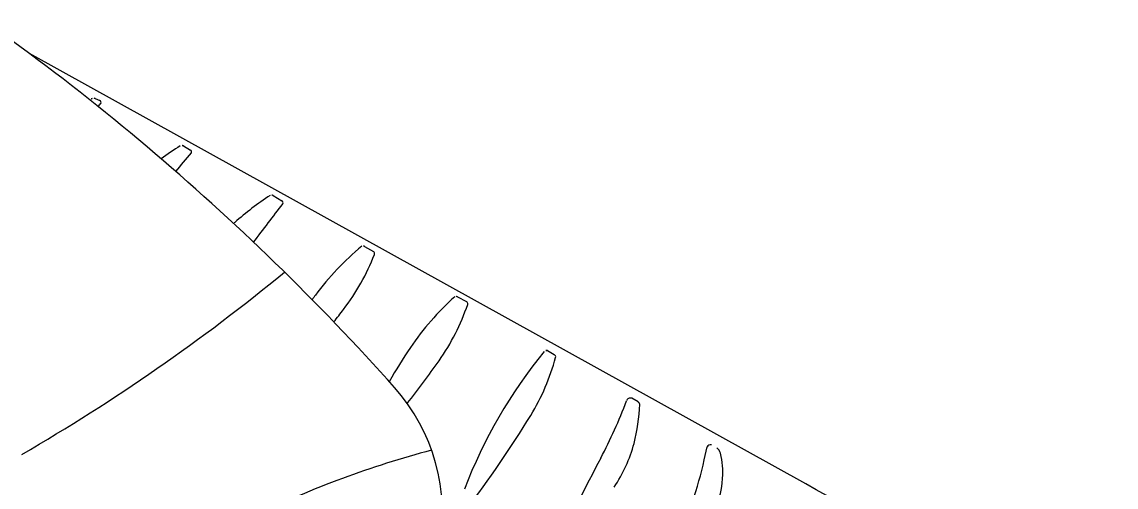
# Model space of a CAD drawing. Extents: x 14104283 to 14129344, y 8637090 to 8673339.
# Drawn here: x 14118358.645 to 14118362.903, y 8668744.901 to 8668746.712 of the extents above; entities that cross this region are included whole.
import ezdxf

# ---------------------------------------------------------------- set-up
doc = ezdxf.new("R2010")
doc.units = 0
doc.layers.add('Cell', color=7, linetype='Continuous')

msp = doc.modelspace()

# ---------------------------------------------------------------- linework, layer by layer
at = {"layer": 'Cell'}
for p, q in [((14118361.6955, 8668744.9136), (14118358.6742, 8668746.5887)), ((14118358.9305, 8668746.4139), (14118358.9485, 8668746.4065)), ((14118358.9525, 8668746.3949), (14118358.9525, 8668746.3949)), ((14118359.2734, 8668746.2294), (14118359.3005, 8668746.2133)), ((14118359.3046, 8668746.2017), (14118359.3046, 8668746.2017)), ((14118359.6223, 8668746.0356), (14118359.6564, 8668746.0159)), ((14118359.9784, 8668745.8382), (14118360.0125, 8668745.8185)), ((14118360.3401, 8668745.6417), (14118360.3749, 8668745.6234)), ((14118360.6899, 8668745.4325), (14118360.7166, 8668745.4172)), ((14118361.0424, 8668745.2327), (14118361.0178, 8668745.2469)), ((14118361.3003, 8668745.0076), (14118361.3113, 8668745.0579))]:
    msp.add_line(p, q, dxfattribs=at)
for centre, radius, start, end in [((14118352.9864, 8668738.9465), 9.5265, 41.73809, 57.91973), ((14118359.3614, 8668745.4942), 1.0208, 115.7176, 116.3597), ((14118358.9245, 8668746.4048), 0.0109, 56.2967, 123.4674), ((14118358.9437, 8668746.3983), 0.00943, 338.868, 60.0215), ((14118354.422, 8668750.48), 6.1002, 317.80239, 317.96004), ((14118359.8973, 8668745.2103), 1.2012, 121.9669, 126.256), ((14118359.2674, 8668746.2202), 0.0109, 56.2967, 123.4674), ((14118354.7, 8668750.075), 6.017, 319.03339, 319.92984), ((14118359.2958, 8668746.2051), 0.00943, 338.868, 60.0215), ((14118360.2634, 8668745.0353), 1.1949, 123.0788, 131.4244), ((14118359.6163, 8668746.0305), 0.00792, 40.6656, 129.8402), ((14118359.6517, 8668746.0078), 0.00943, 338.868, 60.0215), ((14118307.8966, 8668785.2463), 64.9571, 322.668346, 322.834461), ((14118360.4089, 8668745.0194), 1.3069, 135.7506, 135.9937), ((14118360.6748, 8668744.9911), 1.1044, 129.8402, 143.4893), ((14118359.2096, 8668746.1188), 0.8652, 322.5604, 338.868), ((14118359.9724, 8668745.833), 0.00792, 40.6656, 129.8402), ((14118360.0078, 8668745.8103), 0.00943, 338.868, 60.0215), ((14118354.8488, 8668751.5853), 7.5763, 300.06853, 309.48858), ((14118361.2638, 8668744.5551), 1.8372, 143.4893, 144.1663), ((14118361.0698, 8668744.8231), 1.1044, 132.1296, 145.7786), ((14118360.3343, 8668745.6363), 0.00792, 42.9549, 132.1296), ((14118356.5172, 8668748.1803), 4.2561, 321.728, 322.5604), ((14118359.5607, 8668745.8914), 0.8652, 324.8498, 341.1573), ((14118360.3706, 8668745.615), 0.00943, 341.1573, 62.3109), ((14118361.6757, 8668744.411), 1.8372, 145.7786, 150.6448), ((14118362.2373, 8668744.1668), 2.0069, 141.0351, 158.7629), ((14118360.6855, 8668745.423), 0.0104, 65.2601, 146.2997), ((14118360.7127, 8668745.4086), 0.00943, 344.9071, 66.0607), ((14118356.7881, 8668747.8436), 4.2561, 322.0569, 324.8498), ((14118359.8865, 8668745.6314), 0.8652, 328.5996, 344.9071), ((14118359.5492, 8668744.8015), 0.7316, 349.0547, 41.7381), ((14118361.0122, 8668745.2325), 0.0154, 69.0299, 162.9049), ((14118359.3131, 8668745.8606), 1.7961, 331.8973, 339.6846), ((14118360.3713, 8668745.2448), 0.6781, 345.1999, 358.1737), ((14118361.0359, 8668745.2211), 0.0133, 8.8967, 60.4402), ((14118356.9922, 8668747.3981), 4.2561, 322.5879, 328.5996), ((14118361.1803, 8668741.4555), 3.7105, 104.6927, 115.9369), ((14118360.4918, 8668745.2129), 0.5535, 325.7249, 345.1999), ((14118361.3256, 8668745.0504), 0.0161, 80.6367, 152.4334), ((14118361.3253, 8668745.0232), 0.0388, 14.3348, 52.9705), ((14118361.0688, 8668744.9577), 0.3036, 355.8365, 14.3348), ((14118366.2187, 8668742.1729), 6.0324, 151.89732, 155.60742), ((14118359.9881, 8668745.2943), 1.3432, 340.4214, 347.6756), ((14118360.9591, 8668744.9656), 0.4136, 333.9504, 355.8365), ((14118357.8261, 8668738.0033), 7.9199, 50.1321, 60.75332)]:
    msp.add_arc(centre, radius, start, end, dxfattribs=at)

doc.saveas('drawing.dxf')
